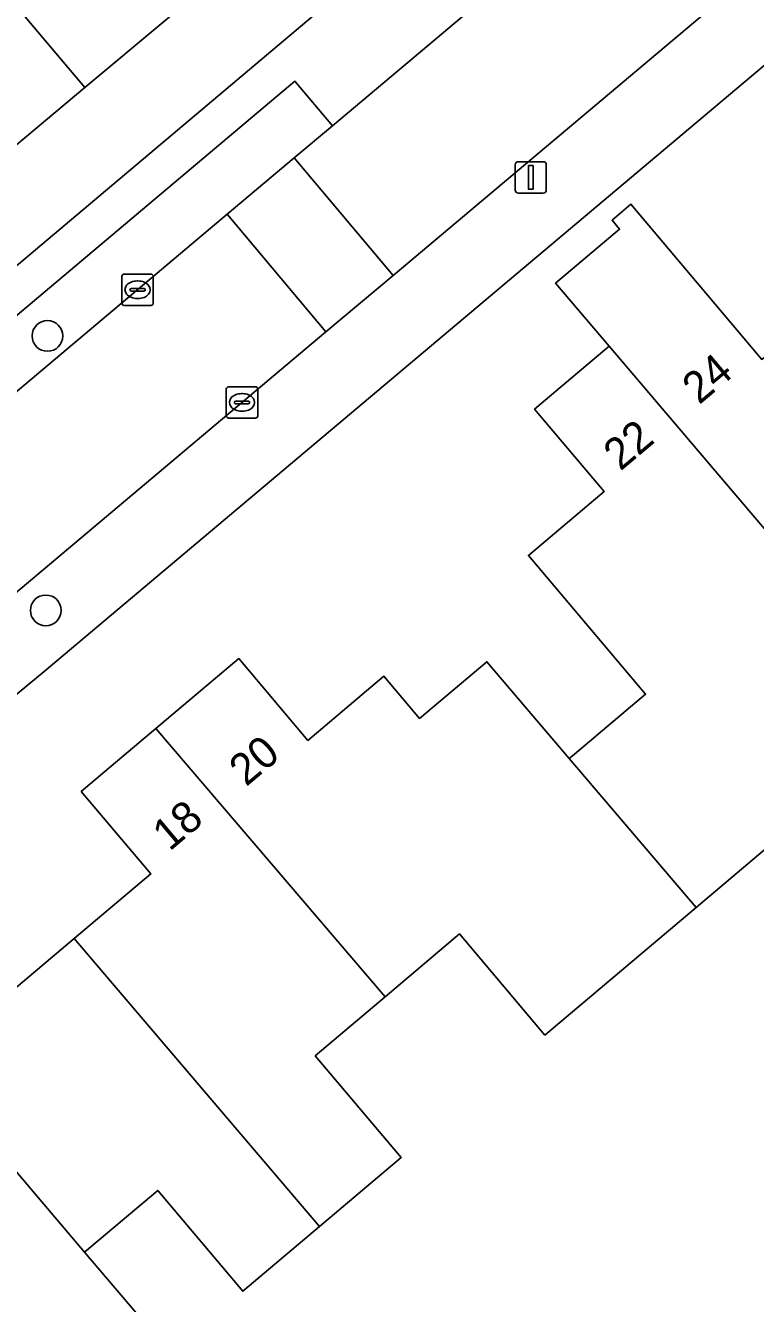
# Model space of a CAD drawing. Extents: x 157767 to 159172, y 387839 to 389425.
# Drawn here: x 158655.1 to 158678.33, y 388523.53 to 388564.2 of the extents above; entities that cross this region are included whole.
import ezdxf

# ---------------------------------------------------------------- set-up
doc = ezdxf.new("R2010")
doc.units = 0
for name, color, linetype in [('IMGEO_Boom', 7, 'Continuous'), ('IMGEO_Erf', 7, 'Continuous'), ('IMGEO_Kolk', 7, 'Continuous'), ('IMGEO_Lichtmast', 7, 'Continuous'), ('IMGEO_Pand', 7, 'Continuous'), ('IMGEO_Pand_nummerreeks', 7, 'Continuous'), ('IMGEO_Parkeervlak_open', 7, 'Continuous'), ('IMGEO_Rijbaan_lokaal_open', 7, 'Continuous'), ('IMGEO_Voetpad_open', 7, 'Continuous')]:
    doc.layers.add(name, color=color, linetype=linetype)

msp = doc.modelspace()

# ---------------------------------------------------------------- linework, layer by layer
at = {"layer": 'IMGEO_Boom'}
for centre in [(158655.794, 388554.319), (158655.742, 388545.586)]:
    msp.add_circle(centre, 0.489, dxfattribs=at)
at = {"layer": 'IMGEO_Erf'}
for points in [[(158715.664, 388594.113), (158655.688, 388543.646), (158637.934, 388528.971)], [(158635.976, 388540.694), (158664.659, 388564.849), (158656.315, 388574.672), (158655.626, 388574.102), (158662.029, 388566.447), (158656.983, 388562.227), (158652.228, 388558.25), (158647.392, 388554.205), (158642.603, 388550.2), (158637.703, 388546.101), (158632.876, 388542.064), (158631.589, 388543.274), (158628.658, 388540.823), (158628.376, 388540.738), (158624.687, 388539.626), (158625.188, 388537.965), (158618.963, 388536.088), (158612.998, 388534.29), (158606.945, 388532.465)], [(158654.448, 388533.295), (158656.643, 388535.146), (158659.08, 388537.202), (158656.869, 388539.823), (158657.619, 388540.455), (158659.244, 388541.826), (158661.886, 388544.055), (158664.083, 388541.451), (158666.505, 388543.493), (158667.64, 388542.148), (158669.78, 388543.953), (158672.403, 388540.873), (158672.565, 388541.01), (158674.829, 388542.92), (158671.103, 388547.337), (158673.509, 388549.366), (158671.3, 388551.986), (158673.676, 388553.99), (158671.969, 388555.997), (158674.004, 388557.714), (158673.764, 388557.999), (158674.367, 388558.508), (158676.307, 388556.209), (158678.53, 388553.574)], [(158681.454, 388540.363), (158676.439, 388536.133), (158671.627, 388532.073), (158668.914, 388535.29), (158666.547, 388533.293), (158664.317, 388531.412), (158667.049, 388528.173), (158664.456, 388525.985), (158662.011, 388523.923), (158659.303, 388527.133), (158656.977, 388525.171), (158659.59, 388522.095)]]:
    msp.add_lwpolyline(points, dxfattribs=at)
at = {"layer": 'IMGEO_Kolk'}
for p, q in [((158658.162, 388555.363), (158658.162, 388556.215)), ((158658.237, 388556.289), (158659.089, 388556.289)), ((158659.163, 388556.215), (158659.163, 388555.363)), ((158658.421, 388555.783), (158658.421, 388555.795)), ((158658.859, 388555.746), (158658.461, 388555.746)), ((158658.464, 388555.832), (158658.862, 388555.832)), ((158658.65, 388556.069), (158658.675, 388556.069)), ((158658.905, 388555.795), (158658.905, 388555.783)), ((158659.089, 388555.289), (158658.237, 388555.289)), ((158658.673, 388555.509), (158658.648, 388555.509)), ((158661.486, 388551.778), (158661.486, 388552.63)), ((158661.561, 388552.704), (158662.413, 388552.704)), ((158661.974, 388552.484), (158661.999, 388552.484)), ((158662.487, 388552.63), (158662.487, 388551.778)), ((158661.745, 388552.198), (158661.745, 388552.21)), ((158662.183, 388552.161), (158661.785, 388552.161)), ((158661.788, 388552.247), (158662.186, 388552.247)), ((158662.229, 388552.21), (158662.229, 388552.198)), ((158662.413, 388551.704), (158661.561, 388551.704)), ((158661.997, 388551.924), (158661.972, 388551.924))]:
    msp.add_line(p, q, dxfattribs=at)
for points in [[(158658.162, 388555.363), (158658.162, 388556.215)], [(158658.237, 388556.289), (158659.089, 388556.289)], [(158659.163, 388556.215), (158659.163, 388555.363)], [(158659.089, 388555.289), (158658.237, 388555.289)], [(158661.486, 388551.778), (158661.486, 388552.63)], [(158661.561, 388552.704), (158662.413, 388552.704)], [(158662.487, 388552.63), (158662.487, 388551.778)], [(158662.413, 388551.704), (158661.561, 388551.704)]]:
    msp.add_lwpolyline(points, dxfattribs=at)
for centre, radius, start, end in [((158658.239, 388556.213), 0.0765, 91.552, 178.448), ((158658.239, 388556.213), 0.0765, 91.552, 178.448), ((158659.087, 388556.213), 0.0765, 1.552, 88.448), ((158659.087, 388556.213), 0.0765, 1.552, 88.448), ((158658.461, 388555.792), 0.0403, 85.8775, 175.7526), ((158658.458, 388555.782), 0.0366, 178.938, 274.7102), ((158658.862, 388555.789), 0.043, 264.8664, 352.4533), ((158658.866, 388555.794), 0.0386, 1.7309, 96.639), ((158658.239, 388555.365), 0.0765, 181.552, 268.448), ((158658.239, 388555.365), 0.0765, 181.552, 268.448), ((158659.087, 388555.365), 0.0765, 271.552, 358.448), ((158659.087, 388555.365), 0.0765, 271.552, 358.448), ((158661.563, 388552.628), 0.0765, 91.552, 178.448), ((158661.563, 388552.628), 0.0765, 91.552, 178.448), ((158662.411, 388552.628), 0.0765, 1.552, 88.448), ((158662.411, 388552.628), 0.0765, 1.552, 88.448), ((158661.785, 388552.207), 0.0403, 85.8775, 175.7526), ((158661.782, 388552.197), 0.0366, 178.938, 274.7102), ((158662.186, 388552.204), 0.043, 264.8664, 352.4533), ((158662.19, 388552.209), 0.0386, 1.7309, 96.639), ((158661.563, 388551.78), 0.0765, 181.552, 268.448), ((158661.563, 388551.78), 0.0765, 181.552, 268.448), ((158662.411, 388551.78), 0.0765, 271.552, 358.448), ((158662.411, 388551.78), 0.0765, 271.552, 358.448)]:
    msp.add_arc(centre, radius, start, end, dxfattribs=at)
for centre, major_axis, ratio, start_param, end_param in [((158658.649, 388555.789), (-0.387, 0.002), 0.722429, 4.712389, 7.853982), ((158658.674, 388555.789), (-0.39, 0.002), 0.717154, 1.570796, 4.712389), ((158661.973, 388552.204), (-0.387, 0.002), 0.722429, 4.712389, 7.853982), ((158661.998, 388552.204), (-0.39, 0.002), 0.717154, 1.570796, 4.712389)]:
    msp.add_ellipse(centre, major_axis=major_axis, ratio=ratio, start_param=start_param, end_param=end_param, dxfattribs=at)
at = {"layer": 'IMGEO_Lichtmast'}
for p, q in [((158670.682, 388558.962), (158670.682, 388559.762)), ((158670.682, 388559.762), (158670.682, 388558.962)), ((158670.782, 388559.862), (158671.572, 388559.862)), ((158671.572, 388559.862), (158670.782, 388559.862)), ((158671.672, 388559.762), (158671.672, 388558.962)), ((158671.672, 388558.962), (158671.672, 388559.762)), ((158671.572, 388558.862), (158670.782, 388558.862)), ((158670.782, 388558.862), (158671.572, 388558.862))]:
    msp.add_line(p, q, dxfattribs=at)
msp.add_lwpolyline([(158671.102, 388559.737), (158671.252, 388559.737), (158671.252, 388558.987), (158671.102, 388558.987), (158671.102, 388559.737)], dxfattribs=at)
for centre, start, end in [((158670.782, 388559.762), 90, 180), ((158670.782, 388559.762), 90, 180), ((158671.572, 388559.762), 0, 90), ((158671.572, 388559.762), 360, 90), ((158670.782, 388558.962), 180, 270), ((158670.782, 388558.962), 180, 270), ((158671.572, 388558.962), 270, 0), ((158671.572, 388558.962), 270, 0)]:
    msp.add_arc(centre, 0.1, start, end, dxfattribs=at)
at = {"layer": 'IMGEO_Pand'}
for points in [[(158655.626, 388574.102), (158656.315, 388574.672), (158656.465, 388574.796), (158654.669, 388576.966), (158654.492, 388576.819), (158648.696, 388572.023), (158650.521, 388569.866), (158656.983, 388562.227), (158662.029, 388566.447)], [(158652.228, 388558.25), (158656.983, 388562.227), (158650.521, 388569.866), (158645.838, 388565.949)], [(158680.781, 388555.472), (158678.53, 388553.574), (158676.307, 388556.209), (158674.367, 388558.508), (158673.764, 388557.999), (158674.004, 388557.714), (158671.969, 388555.997), (158673.676, 388553.99), (158680.962, 388545.42), (158683.692, 388542.208), (158685.454, 388540.119), (158689.428, 388543.471), (158687.666, 388545.56), (158688.525, 388546.285)], [(158680.962, 388545.42), (158673.676, 388553.99), (158671.3, 388551.986), (158673.509, 388549.366), (158671.103, 388547.337), (158674.829, 388542.92), (158672.565, 388541.01), (158672.403, 388540.873), (158676.439, 388536.133), (158681.454, 388540.363), (158678.757, 388543.56)], [(158672.403, 388540.873), (158669.78, 388543.953), (158667.64, 388542.148), (158666.505, 388543.493), (158664.083, 388541.451), (158661.886, 388544.055), (158659.244, 388541.826), (158666.547, 388533.293), (158668.914, 388535.29), (158671.627, 388532.073), (158676.439, 388536.133)], [(158656.643, 388535.146), (158664.456, 388525.985), (158667.049, 388528.173), (158664.317, 388531.412), (158666.547, 388533.293), (158659.244, 388541.826), (158657.619, 388540.455), (158656.869, 388539.823), (158659.08, 388537.202)], [(158648.017, 388535.716), (158656.977, 388525.171), (158659.303, 388527.133), (158662.011, 388523.923), (158664.456, 388525.985), (158656.643, 388535.146), (158654.448, 388533.295), (158650.582, 388537.879), (158649.856, 388537.267)], [(158648.017, 388535.716), (158646.284, 388534.254), (158645.557, 388533.641), (158649.438, 388529.04), (158647.102, 388527.069), (158654.941, 388517.943), (158657.357, 388519.98), (158659.705, 388521.96), (158659.59, 388522.095), (158656.977, 388525.171)]]:
    msp.add_lwpolyline(points, close=True, dxfattribs=at)
at = {"layer": 'IMGEO_Parkeervlak_open'}
msp.add_lwpolyline([(158661.514, 388558.189), (158663.65, 388559.986), (158664.862, 388561.005), (158663.668, 388562.424), (158648.508, 388549.667), (158647.559, 388548.868), (158636.032, 388539.167), (158637.224, 388537.749)], close=True, dxfattribs=at)
at = {"layer": 'IMGEO_Rijbaan_lokaal_open'}
for points in [[(158663.65, 388559.986), (158666.794, 388556.246), (158682.105, 388569.125), (158709.737, 388592.487), (158706.648, 388596.143), (158698.827, 388589.567), (158671.604, 388566.679), (158664.862, 388561.005)], [(158661.514, 388558.189), (158664.658, 388554.45), (158666.794, 388556.246), (158663.65, 388559.986)]]:
    msp.add_lwpolyline(points, close=True, dxfattribs=at)
for points in [[(158664.658, 388554.45), (158661.514, 388558.189), (158637.224, 388537.749)], [(158639.54, 388533.323), (158664.658, 388554.45)]]:
    msp.add_lwpolyline(points, dxfattribs=at)
at = {"layer": 'IMGEO_Voetpad_open'}
for points in [[(158637.934, 388528.971), (158655.688, 388543.646), (158715.664, 388594.113), (158718.816, 388596.683), (158722.512, 388605.696), (158725.297, 388612.487), (158731.376, 388627.31), (158723.362, 388630.684)], [(158705.139, 388598.95), (158701.247, 388595.667), (158700.32, 388594.886), (158667.734, 388567.402), (158664.659, 388564.849), (158635.976, 388540.694)], [(158637.224, 388537.749), (158636.032, 388539.167), (158647.559, 388548.868), (158648.508, 388549.667), (158663.668, 388562.424), (158664.862, 388561.005), (158671.604, 388566.679), (158670.411, 388568.097), (158685.329, 388580.64), (158686.261, 388581.423), (158697.634, 388590.986), (158698.827, 388589.567), (158706.648, 388596.143), (158708.233, 388597.577), (158707.095, 388598.93)], [(158711.852, 388594.275), (158709.737, 388592.487), (158682.105, 388569.125), (158666.794, 388556.246), (158664.658, 388554.45), (158639.54, 388533.323)]]:
    msp.add_lwpolyline(points, dxfattribs=at)

# ---------------------------------------------------------------- texts
at = {"layer": 'IMGEO_Pand_nummerreeks'}
for s, rotation, p in [('24', 40.1472, (158676.538, 388552.113)), ('22', 40.1472, (158674.031, 388550.001)), ('20', 40.1472, (158662.117, 388539.959)), ('18', 40.1487, (158659.679, 388537.901))]:
    msp.add_text(s, height=1, rotation=rotation, dxfattribs=at).set_placement(p)

doc.saveas('drawing.dxf')
